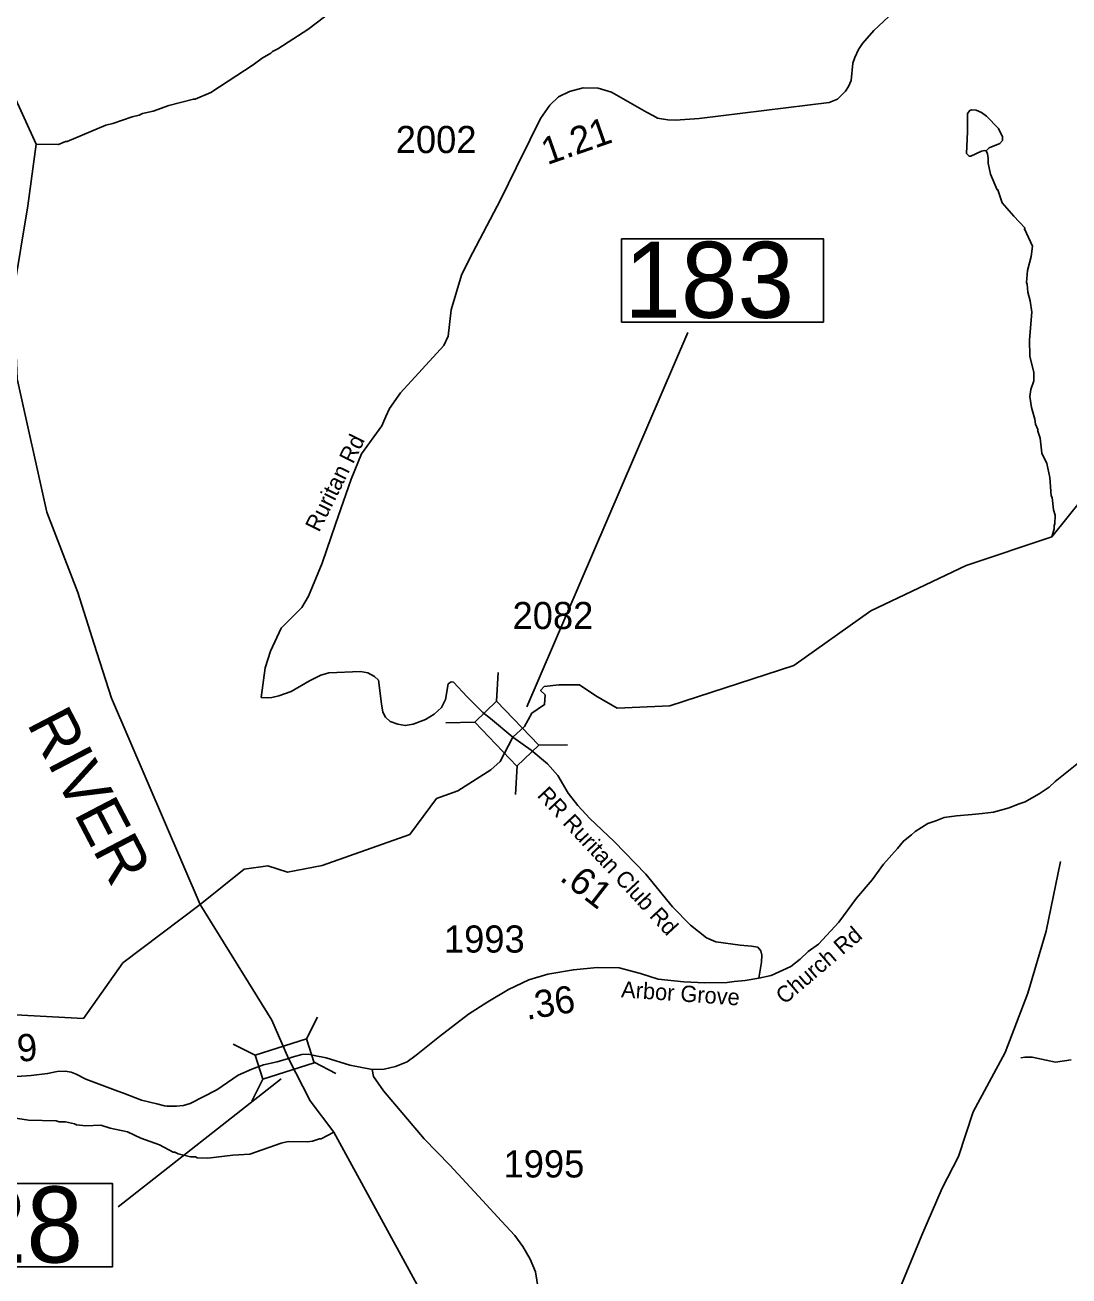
# Model space of a CAD drawing. Extents: x 1248089 to 1457196, y 820910 to 988753.
# Drawn here: x 1401339 to 1406145, y 903999 to 909758 of the extents above; entities that cross this region are included whole.
import ezdxf

# ---------------------------------------------------------------- set-up
doc = ezdxf.new("R2010")
doc.units = 0
for name, color, linetype in [('Exist Hydrographic Creek Single Shore', 7, 'Continuous'), ('Exist Hydrographic Misc Water Feature', 7, 'Continuous'), ('Exist Hydrographic River Shore', 7, 'Continuous'), ('Exist Hydrographic River Shore Label', 7, 'Continuous'), ('Exist Road Secondary Structure Standard Bridge CELL', 7, 'Continuous'), ('Exist Road Secondary Structure Standard Bridge Number Label', 7, 'Continuous'), ('Exist Road Secondary Type 41 Attributed', 7, 'Continuous'), ('Exist Road Secondary Type 51 Attributed', 7, 'Continuous'), ('Exist Road Secondary Type 51 Label', 7, 'Continuous'), ('Prop GRAU CAT1 Cell', 7, 'Continuous'), ('Prop Lane Lines', 7, 'Continuous')]:
    doc.layers.add(name, color=color, linetype=linetype)

msp = doc.modelspace()

# ---------------------------------------------------------------- linework, layer by layer
at = {"layer": 'Exist Hydrographic Creek Single Shore'}
for points in [[(1403585.1, 906479.1), (1403638.3, 906528.3), (1403672.4, 906590.5), (1403730.6, 906629.7), (1403733.6, 906673.9), (1403712.5, 906694.9), (1403729.6, 906713), (1403796.8, 906721), (1403891.1, 906721), (1403966.1, 906670.3), (1404065, 906612.5), (1404307.1, 906623.9), (1404878.1, 906809.5), (1405233.1, 907061.7), (1405671.1, 907269.6), (1406065.5, 907401.1), (1406203, 907572.8), (1406377.1, 907554.1), (1406479.1, 907621), (1406654.1, 907617.5), (1407143.2, 907505.8), (1407333, 907529), (1407532.7, 907674)], [(1402145, 905708.9), (1402348, 905872.2), (1402457, 905886.5), (1402548, 905858.4), (1402707.1, 905888), (1403110.1, 906030.9), (1403233.9, 906196.9), (1403332.2, 906232), (1403483.7, 906328.4), (1403526.9, 906367.6), (1403585.1, 906479.1)], [(1402145, 905708.9), (1401789, 905440.3), (1401608, 905184.6), (1401296, 905201.8), (1400989, 905065.8), (1400598, 905090.1), (1400458, 905154), (1400158.4, 905119), (1399958.8, 905136.2)]]:
    msp.add_lwpolyline(points, dxfattribs=at)
at = {"layer": 'Exist Hydrographic Misc Water Feature'}
for points in [[(1402893.7, 909913.6), (1402852.5, 909884), (1402793.8, 909853.2), (1402641.3, 909736.6), (1402503.4, 909647.8), (1402479.1, 909636.4), (1402470.9, 909628.5), (1402430.4, 909605.4), (1402389.8, 909574.3), (1402195, 909446.7), (1402122.3, 909416.3), (1402114.3, 909416.6), (1402001.6, 909387), (1401929, 909360.7), (1401880.8, 909349.7), (1401864.6, 909342), (1401832.4, 909334.7), (1401743.8, 909304.8), (1401711.7, 909297.4), (1401534, 909221.4), (1401526, 909221.7), (1401493.7, 909208.3), (1401390.8, 909209.2)], [(1405763.5, 909178.1), (1405757.6, 909180.2), (1405741.5, 909176.6), (1405693, 909153.7), (1405685, 909153.9), (1405673.3, 909166.1), (1405677.4, 909265.9), (1405677.3, 909349.9), (1405687.5, 909363.7), (1405697.6, 909367.4), (1405717.6, 909365), (1405741.4, 909354.5), (1405765, 909338), (1405819.8, 909280.8), (1405839, 909242.4), (1405838.6, 909226.5), (1405826.2, 909212.7), (1405777.9, 909191.8), (1405763.5, 909178.1)], [(1405763.5, 909178.1), (1405769.2, 909164), (1405772.7, 909143.9), (1405772.3, 909122), (1405783.2, 909071.8), (1405813.6, 908999.1), (1405817.6, 908999.1), (1405836.3, 908938.7), (1405890.2, 908877.1), (1405941.8, 908824.4), (1405940.4, 908819.5), (1405976, 908739.7), (1405970.9, 908691.8), (1405953.6, 908628.2), (1405948.4, 908572.4), (1405952.1, 908564.4), (1405955.4, 908528.3), (1405966.5, 908488.1), (1405973.4, 908435.9), (1405962.6, 908308.2), (1405965, 908232.3), (1405983.4, 908159.9), (1405982.5, 908119.9), (1405969.7, 908080.2), (1405965, 908048.3), (1405971.8, 907996.3), (1405986.7, 907944), (1405990.2, 907919.9), (1406001.7, 907895.6), (1406001.5, 907887.7), (1406012.7, 907855.4), (1406019.7, 907787.3), (1406042.3, 907738.8), (1406056.8, 907674.5), (1406063, 907590.5), (1406066.9, 907582.4), (1406073.6, 907526.3), (1406081.1, 907502.1), (1406080.2, 907462.2), (1406076.1, 907454.2), (1406075.7, 907438.3), (1406065.5, 907401.1)], [(1405109.2, 903281.5), (1405160.1, 903449.3), (1405357.6, 903923.7), (1405467.6, 904186.6), (1405560.1, 904402.7), (1405636, 904549.7), (1405704, 904755.2), (1405850.7, 905027.8), (1405955.4, 905301.4), (1406039.9, 905586.9), (1406106.1, 905907.4)], [(1406154.5, 904994), (1406082.4, 904983.6), (1405974.8, 905006), (1405942.8, 905006.7), (1405922.7, 905003.1)], [(1401148.7, 904748.6), (1401356, 904716.1), (1401481.9, 904713.3), (1401495.9, 904709), (1401525.8, 904708.4), (1401567.6, 904699.4), (1401575.5, 904695.2), (1401619.4, 904690.3), (1401687.5, 904692.8), (1401731.3, 904679.9), (1401810.8, 904662.1), (1401872.7, 904634), (1401957.6, 904602.9), (1402020.9, 904569.5), (1402028.9, 904569.3), (1402044.7, 904561), (1402100.5, 904547.8), (1402124.4, 904547.3), (1402132.3, 904543.1), (1402180.3, 904542.1), (1402296.6, 904555.5), (1402374.3, 904560.5), (1402517.8, 904610.5), (1402550, 904617.8), (1402637.9, 904615.9), (1402662, 904619.4), (1402694.3, 904630.6), (1402702.3, 904630.4), (1402761.1, 904660.8)]]:
    msp.add_lwpolyline(points, dxfattribs=at)
at = {"layer": 'Exist Hydrographic River Shore'}
for points in [[(1402145, 905708.9), (1401737.1, 906659), (1401657.2, 906908), (1401583, 907145), (1401440, 907515.6), (1401303, 908129), (1401286, 908526.5), (1401353, 908925.8), (1401390.8, 909209.2), (1401280, 909452.4), (1401106.5, 909840.5), (1400720, 910199.1), (1400688.9, 910291.6), (1400674.1, 910466.2), (1400685.9, 910607.7), (1400717.3, 910749.1), (1400787, 911005.4)], [(1402551.6, 904999.9), (1402475, 905177), (1402145, 905708.9)], [(1405109.2, 903281.5), (1404968.6, 903383.1), (1404654.6, 903497.8), (1404575.6, 903516.3), (1404474.9, 903510.4), (1404323.8, 903451.1), (1404034.1, 903272.6), (1403978.3, 903252.6), (1403886.5, 903243.7), (1403806, 903245.9), (1403720.7, 903267.4), (1403662.1, 903301.5), (1403611.1, 903350.4), (1403215.1, 903858.8), (1403144.6, 903957.9), (1402761.1, 904660.8), (1402651.1, 904805.7), (1402551.6, 904999.9)]]:
    msp.add_lwpolyline(points, dxfattribs=at)
at = {"layer": 'Exist Road Secondary Structure Standard Bridge CELL'}
for p, q in [((1403517.6, 906776.8), (1403510.1, 906644.6)), ((1403276.6, 906545.9), (1403409, 906547.7)), ((1403703.2, 906442.1), (1403835.6, 906443.9)), ((1403604.3, 906347.4), (1403596.9, 906215.2)), ((1402634.7, 905090.4), (1402686.3, 905191.1)), ((1402297.9, 905066.4), (1402398.7, 905014.8)), ((1402669.5, 904982.7), (1402770.2, 904931.1)), ((1402382.6, 904803.9), (1402434.2, 904904.6))]:
    msp.add_line(p, q, dxfattribs=at)
for points in [[(1403510.1, 906644.6), (1403703.7, 906442.6), (1403602.5, 906345.7), (1403409, 906547.7)], [(1402398.7, 905014.8), (1402634.6, 905090.9), (1402670.1, 904980.7), (1402434.2, 904904.6)]]:
    msp.add_lwpolyline(points, close=True, dxfattribs=at)
at = {"layer": 'Exist Road Secondary Structure Standard Bridge Number Label'}
for p, q in [((1403648.9, 906619.5), (1404389.9, 908341.7)), ((1402518, 904906.9), (1401768.1, 904316.9))]:
    msp.add_line(p, q, dxfattribs=at)
for points in [[(1404085.6, 908774.1), (1405014.6, 908774.1), (1405014.6, 908390), (1404085.6, 908390)], [(1400812.6, 904425.2), (1401741.5, 904425.2), (1401741.5, 904041.1), (1400812.6, 904041.1)]]:
    msp.add_lwpolyline(points, close=True, dxfattribs=at)
at = {"layer": 'Exist Road Secondary Type 41 Attributed'}
for points in [[(1403585.1, 906479.1), (1403481.5, 906564.7), (1403445.9, 906592.3), (1403375, 906665.6), (1403311.1, 906732.5), (1403300.2, 906734.5), (1403287.4, 906724.6), (1403274.5, 906652.3), (1403255.7, 906616.7), (1403223.1, 906585), (1403182.5, 906561.3), (1403126.2, 906539.5), (1403089.6, 906532.6), (1403054.9, 906538.5), (1403020.3, 906551.4), (1402998.6, 906571.2), (1402986.7, 906594.9), (1402979.8, 906633.5), (1402966.9, 906741.4), (1402948.1, 906758.2), (1402916.5, 906775.1), (1402882.9, 906781), (1402737.5, 906776.1), (1402700.5, 906764.2), (1402648, 906738.4), (1402564, 906689), (1402507.6, 906669.2), (1402476, 906662.2), (1402454.2, 906661.2), (1402426, 906662.7)], [(1404716.8, 905370.4), (1404728.6, 905443.8), (1404731, 905475.9), (1404726.3, 905496.5), (1404712.1, 905512.5), (1404683.7, 905517.1), (1404631.8, 905521.7), (1404518.4, 905537.8), (1404475.9, 905556.1), (1404402.6, 905613.4), (1404319.9, 905698.2), (1404197.1, 905849.5), (1404051.8, 905999.7), (1403938.4, 906105.1), (1403884.1, 906164.7), (1403839.2, 906222), (1403792, 906302.3), (1403744.7, 906357.3), (1403669.1, 906419.2), (1403585.1, 906479.1)]]:
    msp.add_lwpolyline(points, dxfattribs=at)
at = {"layer": 'Exist Road Secondary Type 51 Attributed'}
for points in [[(1402426, 906662.7), (1402445.1, 906798.5), (1402468.8, 906875.7), (1402517.9, 906981.5), (1402612.8, 907076.5), (1402644.5, 907128), (1402707.8, 907280.4), (1402769.1, 907460.6), (1402840.3, 907666.5), (1402887.8, 907783.3), (1402981.2, 907912.6), (1403000.1, 907956.2), (1403016.8, 907991.9), (1403067.9, 908064), (1403266.7, 908282.1), (1403286.5, 908325.6), (1403300.4, 908446.4), (1403347.7, 908606.4), (1403383.3, 908677.7), (1403529.1, 908955.8), (1403599.9, 909100.2), (1403662.5, 909227.5), (1403711.4, 909327.3), (1403754.4, 909388), (1403795.5, 909427.2), (1403845.1, 909450.9), (1403908.9, 909469.2), (1403977.4, 909466.9), (1404038.8, 909448.6), (1404199.5, 909357), (1404232.5, 909339.3), (1404250.3, 909329), (1404269.5, 909325.1), (1404297.5, 909320.6), (1404334, 909319.4), (1404442.8, 909327.3), (1405040.3, 909400.8), (1405079.4, 909416.4), (1405093.1, 909430.1), (1405116.6, 909453.6), (1405130.3, 909475.1), (1405142, 909501.6), (1405150.3, 909582.7), (1405158.6, 909608.3), (1405175.2, 909645.5), (1405194.8, 909671.9), (1405246.7, 909732.6), (1405797.1, 910248.4)], [(1404716.8, 905370.4), (1404773.5, 905381.9), (1404864.7, 905423.8), (1404907.4, 905457), (1404944.2, 905492.2), (1404991.4, 905526.8), (1405085.9, 905627.5), (1405166.2, 905737.9), (1405238.3, 905822.6), (1405290.9, 905895.3), (1405355.8, 905966.4), (1405382.4, 906001.1), (1405419.1, 906030.3), (1405437.3, 906045.5), (1405495.2, 906082.2), (1405531.1, 906094.4), (1405569.4, 906109.6), (1405626.3, 906117.7), (1405699.6, 906123.5), (1405745.6, 906128.1), (1405797.6, 906134.9), (1405869, 906153.8), (1405911.1, 906170.6), (1405943.3, 906182), (1405961.2, 906191.7), (1406008.1, 906218.7), (1406052.7, 906249.8), (1406081.3, 906275.3), (1406295.1, 906446.9)], [(1403140.2, 905015.4), (1403247.7, 905101.9), (1403381.3, 905204.6), (1403469.3, 905261.7), (1403565.4, 905317.1), (1403658.3, 905362.8), (1403746.2, 905388.8), (1403863.5, 905408.4), (1403972.7, 905419.8), (1404074.2, 905418.1), (1404171.9, 905392), (1404253.4, 905365.9), (1404372.3, 905352.8), (1404468.4, 905347.9), (1404571.1, 905349.6), (1404603.6, 905354.5)], [(1404603.6, 905354.5), (1404654.1, 905359.4), (1404716.8, 905370.4)], [(1401210.8, 904911.6), (1401367.9, 904921.9), (1401443.5, 904931.1), (1401487.2, 904940.2), (1401523.8, 904941.4), (1401551, 904937.9), (1401574.6, 904928.8), (1401619.5, 904904.7), (1401766.9, 904850.5), (1401792.5, 904841.1), (1401875.2, 904807.8), (1401946.1, 904791.8), (1401981.5, 904782.6), (1401993.3, 904780.3), (1402035.8, 904780.3), (1402068.9, 904783.8), (1402099.6, 904792.9), (1402221.9, 904855.4), (1402319.9, 904923), (1402383.7, 904951.7), (1402436.7, 904970.7), (1402500.4, 904984.8), (1402551.6, 904999.9)], [(1402551.6, 904999.9), (1402568.6, 905005.9), (1402613.5, 905018.5), (1402642.9, 905019.4), (1402670.7, 905014.7), (1402726.2, 905003.3), (1402834.9, 904970), (1402936.5, 904950.2)], [(1402936.5, 904950.2), (1402991.9, 904951.8), (1403044, 904963.3), (1403097.8, 904984.4), (1403140.2, 905015.4)], [(1403706, 903912.6), (1403688.9, 904017.4), (1403664, 904075.9), (1403631.2, 904134.6), (1403593.5, 904185.9), (1403532.7, 904251.4), (1403445, 904347), (1403294.7, 904509.8), (1403177.1, 904630.5), (1402988.9, 904851.2), (1402943.9, 904917.2), (1402936.5, 904950.2)]]:
    msp.add_lwpolyline(points, dxfattribs=at)

# ---------------------------------------------------------------- texts
at = {"layer": 'Exist Hydrographic River Shore Label'}
msp.add_text('RIVER', height=210, rotation=297.55368, dxfattribs=at).set_placement((1401345.5, 906542.8))
at = {"layer": 'Exist Road Secondary Structure Standard Bridge Number Label'}
for s, p in [('183', (1404098.1, 908409.8)), ('428', (1400825.1, 904060.8))]:
    msp.add_text(s, height=350, dxfattribs=at).set_placement(p)
at = {"layer": 'Exist Road Secondary Type 51 Label'}
for s, rotation, p in [('Ruritan Rd', 63.5998, (1402692.7, 907419.2)), ('RR Ruritan Club Rd', 312.98101, (1403692.8, 906208.5)), ('Church Rd', 40.52619, (1404834.8, 905245.8)), ('Arbor Grove ', 356.00458, (1404081.6, 905282.1))]:
    msp.add_text(s, height=75, rotation=rotation, dxfattribs=at).set_placement(p)
at = {"layer": 'Prop GRAU CAT1 Cell'}
for s, rotation, p in [('1.21', 19.25644, (1403742.9, 909112.3)), ('.61', 322.21388, (1403795.1, 905824.4)), ('.36', 9.47005, (1403649, 905177.6)), ('.69', 5.39652, (1401169.7, 904971))]:
    msp.add_text(s, height=125, rotation=rotation, dxfattribs=at).set_placement(p)
at = {"layer": 'Prop Lane Lines'}
for s, p in [('2002', (1403045.7, 909168.2)), ('2082', (1403583.3, 906976.9)), ('1993', (1403267.6, 905487.7)), ('1995', (1403542, 904452.4))]:
    msp.add_text(s, height=125, dxfattribs=at).set_placement(p)

doc.saveas('drawing.dxf')
